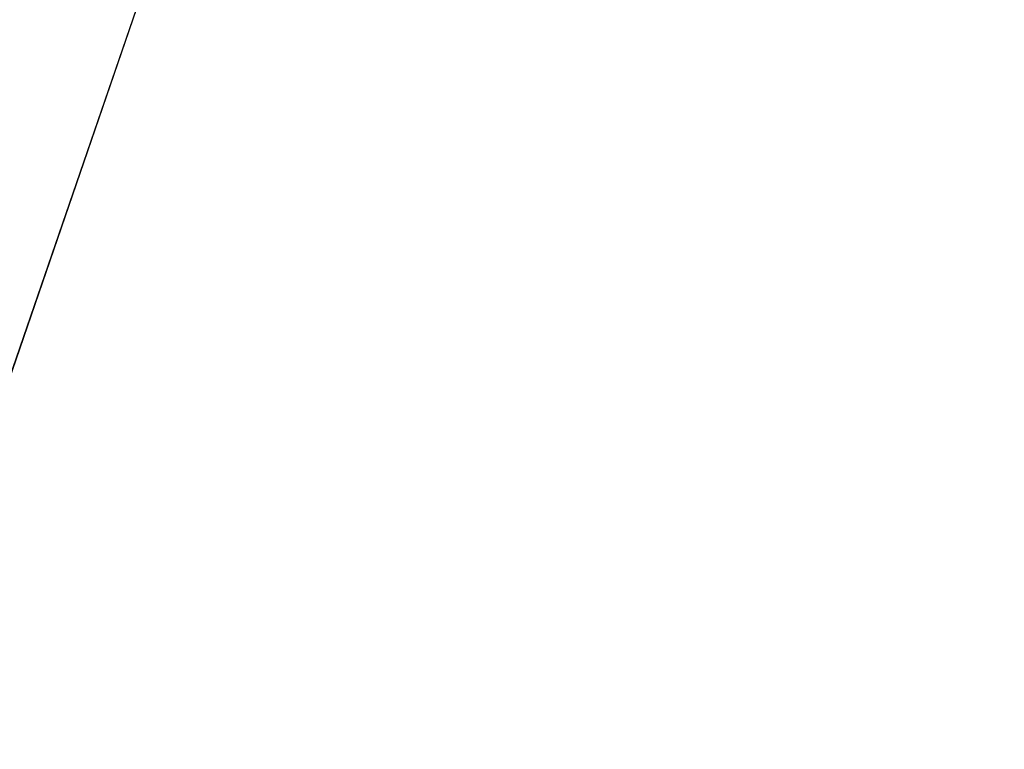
# Model space of a CAD drawing. Header units: metres. Extents: x 209848 to 209928, y 1182430 to 1182563.
# Tile 960 of 1056: x 209850.312 to 209850.559, y 1182501.971 to 1182502.154. Entities that reach past the tile are written whole.
import ezdxf

# ---------------------------------------------------------------- set-up
doc = ezdxf.new("R2010")
doc.units = ezdxf.units.M
doc.header["$MEASUREMENT"] = 0
doc.linetypes.add('DGN Style 2', pattern=[15.036391, 9.021834, -6.014556])
doc.layers.get('0').update_dxf_attribs({"color": 254})

# ---------------------------------------------------------------- blocks, each defined once
blk = doc.blocks.new('ATTEMP')
at = {"color": 5, "linetype": 'Continuous', "flags": 128}
for points in [[(-10.03617, 0.00166), (-10.03212, 0.27182), (-10.01996, 0.54459), (-9.99972, 0.81802), (-9.9714, 1.09182), (-9.93503, 1.36573), (-9.89063, 1.63945), (-9.8382, 1.91272), (-9.77779, 2.18525), (-9.70941, 2.45677), (-9.63311, 2.72701), (-9.54893, 2.9957), (-9.45691, 3.26257), (-9.35711, 3.52735), (-9.24958, 3.78978), (-9.1344, 4.0496), (-9.01163, 4.30656), (-8.88137, 4.56039), (-8.74832, 4.80442), (-8.618, 5.04051), (-8.48761, 5.2758), (-8.35719, 5.51033)], [(-10.03617, 0.00165), (-10.03212, 0.27151), (-10.02, 0.54397), (-9.9998, 0.81708), (-9.97155, 1.09057), (-9.93526, 1.36416), (-9.89096, 1.63758), (-9.83865, 1.91054), (-9.77838, 2.18276), (-9.71016, 2.45399), (-9.63403, 2.72394), (-9.55004, 2.99234), (-9.45822, 3.25892), (-9.35865, 3.52343), (-9.25136, 3.7856), (-9.13643, 4.04517), (-9.01394, 4.30189), (-8.88397, 4.5555), (-8.74659, 4.80575), (-8.60191, 5.05241), (-8.45003, 5.29522)], [(-10.03617, 0.00165), (-10.03214, 0.27105), (-10.02005, 0.54303), (-9.99992, 0.81568), (-9.97177, 1.0887), (-9.93561, 1.36182), (-9.89145, 1.63477), (-9.83933, 1.90727), (-9.77925, 2.17905), (-9.71127, 2.44983), (-9.6354, 2.71933), (-9.55169, 2.98731), (-9.46019, 3.25348), (-9.36094, 3.51758), (-9.25402, 3.77936), (-9.13948, 4.03855), (-9.01739, 4.29491), (-8.88785, 4.54818), (-8.75093, 4.79811), (-8.60672, 5.04446), (-8.45534, 5.28699)], [(-10.03617, 0.00165), (-10.03213, 0.27138), (-10.02001, 0.5437), (-9.99984, 0.81668), (-9.97161, 1.09004), (-9.93536, 1.36349), (-9.8911, 1.63678), (-9.83885, 1.9096), (-9.77863, 2.1817), (-9.71047, 2.4528), (-9.63442, 2.72262), (-9.55051, 2.9909), (-9.45879, 3.25737), (-9.3593, 3.52176), (-9.25212, 3.78382), (-9.13731, 4.04328), (-9.01493, 4.29989), (-8.88508, 4.5534), (-8.74783, 4.80357), (-8.60329, 5.05013), (-8.45155, 5.29287)], [(-10.03617, 0.00165), (-10.03213, 0.27131), (-10.02002, 0.54355), (-9.99986, 0.81645), (-9.97165, 1.08974), (-9.93542, 1.36312), (-9.89118, 1.63633), (-9.83895, 1.90909), (-9.77877, 2.18111), (-9.71065, 2.45214), (-9.63464, 2.72189), (-9.55077, 2.9901), (-9.4591, 3.2565), (-9.35967, 3.52083), (-9.25254, 3.78283), (-9.13779, 4.04223), (-9.01548, 4.29878), (-8.88569, 4.55224), (-8.74852, 4.80235), (-8.60405, 5.04887), (-8.45239, 5.29156)], [(-10.03617, 0.00165), (-10.03213, 0.2712), (-10.02003, 0.54334), (-9.99988, 0.81614), (-9.9717, 1.08932), (-9.93549, 1.3626), (-9.89129, 1.63571), (-9.8391, 1.90836), (-9.77896, 2.18029), (-9.7109, 2.45121), (-9.63494, 2.72087), (-9.55114, 2.98898), (-9.45953, 3.25529), (-9.36018, 3.51953), (-9.25313, 3.78144), (-9.13846, 4.04076), (-9.01624, 4.29723), (-8.88656, 4.55061), (-8.74948, 4.80065), (-8.60512, 5.0471), (-8.45357, 5.28973)], [(-10.03617, 0.00165), (-10.03214, 0.27105), (-10.02005, 0.54303), (-9.99992, 0.81568), (-9.97177, 1.0887), (-9.93561, 1.36182), (-9.89145, 1.63477), (-9.83933, 1.90727), (-9.77925, 2.17905), (-9.71127, 2.44983), (-9.6354, 2.71933), (-9.55169, 2.98731), (-9.46019, 3.25348), (-9.36094, 3.51758), (-9.25402, 3.77936), (-9.13948, 4.03855), (-9.01739, 4.29491), (-8.88785, 4.54818), (-8.75093, 4.79811), (-8.60672, 5.04446), (-8.45534, 5.28699)], [(-10.03617, 0.00165), (-10.03214, 0.27105), (-10.02005, 0.54303), (-9.99992, 0.81568), (-9.97177, 1.0887), (-9.93561, 1.36182), (-9.89145, 1.63477), (-9.83933, 1.90727), (-9.77925, 2.17905), (-9.71127, 2.44983), (-9.6354, 2.71933), (-9.55169, 2.98731), (-9.46019, 3.25348), (-9.36094, 3.51758), (-9.25402, 3.77936), (-9.13948, 4.03855), (-9.01739, 4.29491), (-8.88785, 4.54818), (-8.75093, 4.79811), (-8.60672, 5.04446), (-8.45534, 5.28699)]]:
    blk.add_lwpolyline(points, dxfattribs=at)

msp = doc.modelspace()

# ---------------------------------------------------------------- block references
at = {"color": 1, "linetype": 'DGN Style 2'}
msp.add_blockref('ATTEMP', (209859.85591, 1182499.06107), dxfattribs=at)

doc.saveas('drawing.dxf')
